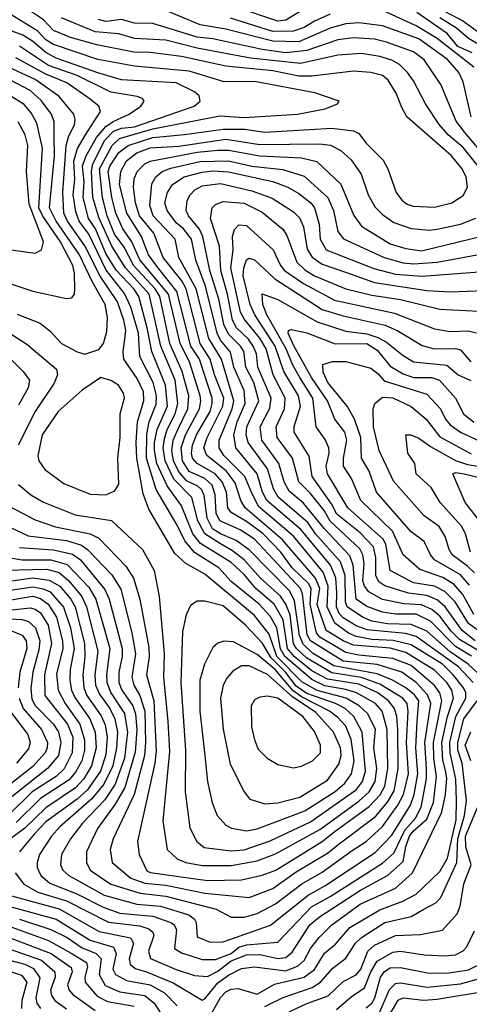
# Model space of a CAD drawing. Extents: x 1308313 to 1441400, y 959662 to 1036319.
# Tile 309 of 656: x 1359205 to 1360928, y 995691 to 999467. Entities that reach past the tile are written whole.
import ezdxf

# ---------------------------------------------------------------- set-up
doc = ezdxf.new("R2010")
doc.units = 0

msp = doc.modelspace()

# ---------------------------------------------------------------- linework, layer by layer
at = {"layer": '0CON10XD'}
for points in [[(1359095, 997354.2), (1359309.1, 997359.1), (1359356.3, 997346.3), (1359394, 997315), (1359443.4, 997255), (1359460.9, 997215), (1359504.6, 997045.4), (1359492.8, 996955), (1359496.1, 996915), (1359510.5, 996880.5), (1359550.2, 996825), (1359570.2, 996785), (1359579.5, 996735), (1359576.8, 996675), (1359562.6, 996605), (1359527.8, 996535), (1359481.2, 996478.8), (1359358.8, 996371.2), (1359326.8, 996335), (1359281.7, 996265), (1359271.6, 996235), (1359272, 996215), (1359286.7, 996185), (1359320.3, 996155), (1359423.9, 996113.9), (1359525, 996062.7), (1359589.4, 996040.6), (1359715, 996028.7), (1359784.7, 996005), (1359797.3, 995995), (1359805.8, 995975.8), (1359798.7, 995905), (1359825, 995888.4), (1359905, 995862.4), (1359955, 995862.6), (1360015, 995885.9), (1360045, 995909.6), (1360075, 995918.5), (1360195, 995929.3), (1360323.4, 996065), (1360395, 996103.6), (1360595, 996231.4), (1360639.2, 996270.8), (1360681.1, 996358.9), (1360721.5, 996405), (1360743.7, 996446.3), (1360764.5, 996555), (1360764.4, 996595), (1360757.9, 996695), (1360780.4, 996845), (1360767.7, 996877.7), (1360725, 996925.1), (1360669.8, 996965), (1360575, 996993.6), (1360445, 997007.1), (1360319.6, 997085), (1360307.5, 997107.5), (1360288.7, 997265), (1360281.3, 997285), (1360105, 997474.6), (1360050.7, 997510.7), (1359972.2, 997545), (1359957.7, 997575), (1359954.3, 997645), (1359942.2, 997682.2), (1359915, 997707.9), (1359855, 997734.2), (1359829, 997775), (1359824.3, 997825), (1359841.2, 997875), (1359894.9, 997975), (1359900, 998005), (1359896.2, 998025), (1359855.6, 998155), (1359819.7, 998225), (1359775.6, 998415), (1359665, 998545.5), (1359635.3, 998615), (1359600, 998665), (1359573.9, 998725), (1359558, 998785), (1359544.4, 998885), (1359550.5, 998905), (1359585, 998957.3), (1359621.1, 998985), (1359714.9, 999014.9), (1359836.2, 999026.2), (1359985, 999047.1), (1360067.2, 999047.2), (1360145, 999035.7), (1360401.5, 999051.5), (1360485, 999040.5), (1360505, 999030.6), (1360533, 998993), (1360597.9, 998927.9), (1360616.5, 998895), (1360647.8, 998805), (1360670, 998775), (1360689.8, 998759.8), (1360712.5, 998752.5), (1360795, 998748.5), (1360861.9, 998765), (1360905, 998793.1), (1360921.6, 998825), (1360916.8, 998863.2), (1360900.5, 998895), (1360860.2, 998945), (1360688.2, 999095), (1360669.4, 999130.6), (1360647.7, 999185), (1360617.8, 999235), (1360595, 999252.5), (1360550.8, 999265), (1360485, 999269.3), (1360325, 999250.3), (1360275, 999251.2), (1360175, 999271.6), (1359995, 999288.5), (1359825, 999326.1), (1359705, 999341.2), (1359642.5, 999342.5), (1359500.3, 999370.3), (1359399.3, 999399.3), (1359335, 999425.6), (1359296.1, 999466.1), (1359181, 999545)], [(1360935.8, 999095), (1360905, 999228.6), (1360888.4, 999265), (1360844.2, 999315), (1360735, 999394.2), (1360595, 999444), (1360505, 999455.4), (1360455, 999451), (1360395, 999434.6), (1360275, 999382.3), (1360175, 999384.6), (1359995, 999430.4), (1359897.2, 999447.2), (1359765, 999502.7)], [(1360290.9, 999505), (1360225, 999465.4), (1360195, 999462.1), (1360027.2, 999517.2)], [(1360945.4, 999285), (1360805, 999394.7), (1360725, 999443.1), (1360585, 999507.5)], [(1360939.6, 999339.6), (1360883.9, 999365), (1360843.6, 999413.6), (1360727, 999495)], [(1360971.9, 999411.9), (1360902.7, 999462.7), (1360835, 999498)], [(1359205, 997442.2), (1359335, 997433.7), (1359407, 997417), (1359437.7, 997395), (1359532.1, 997282.1), (1359547.6, 997245), (1359597.8, 997055), (1359597.9, 997025), (1359584.6, 996964.6), (1359585.6, 996925), (1359596.7, 996895), (1359638.5, 996835), (1359648.6, 996805), (1359653.9, 996745), (1359648.2, 996658.2), (1359608.1, 996521.9), (1359571.5, 996458.5), (1359504, 996365), (1359460.9, 996275), (1359460.9, 996235), (1359475.2, 996205), (1359555, 996151.2), (1359667.5, 996117.5), (1359765, 996105.5), (1359958.6, 996055), (1360015, 996024.7), (1360065, 996025.2), (1360115, 996039.4), (1360185, 996075.5), (1360287, 996153), (1360365, 996197.3), (1360479.9, 996280.1), (1360533.3, 996315), (1360595, 996373.1), (1360654.6, 996455), (1360676.1, 996495), (1360695.1, 996575.1), (1360687.9, 996695), (1360693.8, 996815), (1360689.6, 996845), (1360673.5, 996865), (1360585, 996918.4), (1360515, 996943.7), (1360401.5, 996961.5), (1360305, 997018.7), (1360265.7, 997055), (1360255, 997073.6), (1360241.3, 997185), (1360225.4, 997225.4), (1360205, 997256.1), (1360127.6, 997325), (1360065.1, 997395.1), (1360020.5, 997430.5), (1359975, 997456.3), (1359914.3, 997495), (1359888.3, 997545), (1359864.6, 997635), (1359795.5, 997705), (1359762.3, 997775), (1359754.9, 997825), (1359760.1, 997859.9), (1359770.6, 997895), (1359801.5, 997955), (1359811.8, 997995), (1359801.3, 998085), (1359746.4, 998215), (1359701.1, 998415), (1359610.3, 998515), (1359558.6, 998598.6), (1359507.9, 998707.9), (1359485.3, 998785), (1359480.4, 998885), (1359485.1, 998914.9), (1359531.6, 999005), (1359565, 999039.6), (1359595, 999051.3), (1359645, 999056.4), (1359873.6, 999135), (1359896.2, 999155), (1359893.6, 999175), (1359875, 999190.6), (1359805, 999225.4), (1359595, 999236.4), (1359505, 999262.8), (1359345, 999319), (1359305, 999341.5), (1359254.5, 999385), (1359217.5, 999407.5), (1359061.8, 999465)], [(1359085, 997416.9), (1359215, 997395.3), (1359325, 997395.9), (1359387.4, 997377.4), (1359470, 997290), (1359497.6, 997245), (1359550.8, 997055), (1359537.8, 996955), (1359539.3, 996925), (1359555.1, 996885), (1359606.6, 996806.6), (1359618.5, 996735), (1359607.4, 996635), (1359571.6, 996535), (1359530.9, 996475), (1359446.2, 996385), (1359400.4, 996325), (1359365.7, 996265), (1359361.1, 996225), (1359370.6, 996205), (1359393.3, 996185), (1359529.3, 996109.3), (1359654.5, 996074.5), (1359745, 996067), (1359853.6, 996033.6), (1359875, 996017.4), (1359881.3, 996005), (1359885, 995950), (1359935, 995929.2), (1359985, 995930.9), (1360166.3, 995993.7), (1360310.1, 996109.9), (1360375, 996145.4), (1360567.5, 996272.5), (1360631.1, 996338.9), (1360702.5, 996455), (1360717.5, 996495), (1360731.6, 996575), (1360722.9, 996675), (1360728.1, 996775), (1360734.2, 996855), (1360718.2, 996878.2), (1360685, 996904.9), (1360634.2, 996934.2), (1360575, 996958.3), (1360408.6, 996988.6), (1360327.8, 997037.8), (1360291.7, 997071.7), (1360277.7, 997105), (1360257.9, 997237.9), (1360240, 997275), (1360084.4, 997434.4), (1360035, 997469.5), (1359975, 997495.1), (1359944.6, 997515), (1359923.2, 997555), (1359911.9, 997641.9), (1359903.7, 997663.7), (1359887.9, 997677.9), (1359845, 997698.7), (1359813.2, 997735), (1359794.9, 997775), (1359787.9, 997815), (1359794, 997855), (1359812.5, 997897.5), (1359849.9, 997975), (1359853.3, 998025), (1359828.3, 998118.3), (1359780.9, 998225), (1359742.9, 998405), (1359725, 998435.1), (1359642.5, 998522.5), (1359605.1, 998595.1), (1359568.1, 998645), (1359540.4, 998715), (1359522.4, 998785), (1359511.5, 998895), (1359559.2, 998985), (1359588.3, 999011.7), (1359715, 999048.8), (1359971.7, 999098.3), (1360065, 999092.5), (1360270, 999105), (1360376, 999125), (1360422.5, 999145), (1360430, 999155), (1360336.3, 999186.3), (1360105, 999229.7), (1359988.7, 999228.7), (1359855, 999269.2), (1359645, 999288.4), (1359505.2, 999314.8), (1359335, 999372.5), (1359305, 999390.3), (1359275, 999423.6), (1359175.1, 999485.1)], [(1360961.7, 998905), (1360905, 998976.6), (1360847, 999025), (1360812.9, 999065), (1360760.2, 999145), (1360715, 999233.1), (1360690.8, 999265), (1360661.2, 999295), (1360631.8, 999311.8), (1360585, 999326.6), (1360515, 999337.7), (1360425, 999331), (1360281.4, 999298.6), (1360089.6, 999319.6), (1359885, 999357.9), (1359765, 999389), (1359645, 999395.4), (1359585, 999413.4), (1359495, 999420.8), (1359365, 999473.9)], [(1360981.1, 998951.1), (1360911, 999035), (1360877.4, 999077.4), (1360819.2, 999219.2), (1360755, 999313.2), (1360714.3, 999344.3), (1360611.5, 999381.5), (1360565, 999393.1), (1360485, 999398), (1360425, 999389.5), (1360305, 999349.5), (1360225, 999340.5), (1360135, 999352.3), (1359946, 999394), (1359885, 999400.4), (1359715, 999452.3), (1359645, 999453.5), (1359595, 999467.3), (1359535, 999460.8), (1359507.3, 999467.3)], [(1360395, 999488.6), (1360335, 999461.6), (1360295, 999437.7), (1360255, 999422.7), (1360175, 999422.4), (1360012.5, 999472.5)], [(1361011.2, 999345), (1360924.8, 999395), (1360879.8, 999435), (1360815, 999474.9)], [(1359045, 997577.7), (1359238.1, 997488.1), (1359385, 997469.4), (1359441.8, 997451.8), (1359465.1, 997435.1), (1359557.7, 997337.7), (1359593, 997283), (1359635.1, 997115), (1359649.2, 997035), (1359634.6, 996945), (1359642.5, 996915), (1359665, 996874.8), (1359684.5, 996815), (1359687.5, 996695), (1359682.9, 996645), (1359644, 996496), (1359563.3, 996325), (1359551.7, 996285), (1359560, 996235), (1359631.3, 996175), (1359685, 996155.9), (1359765, 996147.8), (1359915, 996117), (1360085, 996100), (1360175, 996134.5), (1360265, 996198.7), (1360385, 996270.9), (1360425, 996302.8), (1360568.5, 996411.5), (1360615, 996465.8), (1360640.3, 996509.7), (1360656.1, 996595), (1360654.2, 996745), (1360650.1, 996795), (1360641.2, 996825), (1360618.1, 996855), (1360577.8, 996885), (1360505, 996918.3), (1360385, 996937.4), (1360325, 996969.5), (1360257.3, 997025), (1360231.2, 997055), (1360215, 997164.7), (1360180, 997225), (1360109.7, 997285), (1360065, 997339.7), (1360015, 997385.1), (1359898.5, 997458.5), (1359869.2, 997495), (1359825, 997602.6), (1359769.9, 997679.9), (1359731.1, 997765), (1359721.4, 997815), (1359722.2, 997845), (1359731.9, 997895), (1359771.5, 997985), (1359763.9, 998065), (1359711.2, 998195), (1359694.2, 998285), (1359661.5, 998405), (1359642.6, 998435), (1359575, 998507), (1359535, 998569.8), (1359495.3, 998665.3), (1359468.6, 998705), (1359448.1, 998785), (1359452, 998845), (1359446.5, 998905), (1359458.1, 998941.9), (1359499.3, 999015), (1359535, 999057.5), (1359562.9, 999077.1), (1359625.3, 999105), (1359668.9, 999135), (1359681.9, 999155), (1359675.3, 999165.3), (1359655, 999172.9), (1359555, 999189), (1359425, 999253.4), (1359315, 999291.2), (1359205, 999365.1)], [(1359162.3, 997602.3), (1359265, 997548.8), (1359342.5, 997522.5), (1359475.8, 997495.8), (1359508.1, 997478.1), (1359611.6, 997371.6), (1359641.6, 997325), (1359665.5, 997245), (1359699.8, 997059.8), (1359701.4, 997025), (1359691.7, 996955), (1359719.5, 996855), (1359728.1, 996661.9), (1359723.6, 996615), (1359657.3, 996315), (1359663.6, 996265), (1359692.5, 996202.5), (1359705.6, 996195.6), (1359925, 996165.1), (1360055, 996167.8), (1360135, 996186.1), (1360186.5, 996205), (1360364.4, 996315.6), (1360414.5, 996355), (1360545, 996449.4), (1360586.2, 996493.8), (1360605, 996526.9), (1360615.7, 996595), (1360613.6, 996745), (1360594.9, 996815), (1360568.9, 996845), (1360495.5, 996885.5), (1360455, 996898.5), (1360375, 996912), (1360325, 996935.9), (1360220.7, 997025), (1360204.1, 997054.1), (1360190.6, 997135), (1360165, 997180), (1360123, 997225), (1360015, 997312.8), (1359968.9, 997365), (1359875, 997423.3), (1359838.6, 997468.6), (1359808.9, 997528.9), (1359728.1, 997665), (1359691.6, 997785), (1359692.6, 997877.4), (1359702, 997925), (1359728.1, 997991.9), (1359730.1, 998025), (1359716.3, 998075), (1359665.7, 998175), (1359660, 998265), (1359630.5, 998365), (1359606.5, 998416.4), (1359536.9, 998506.9), (1359470.2, 998645), (1359432.8, 998695), (1359420.7, 998730.7), (1359410.3, 998795), (1359416.7, 998855), (1359413.2, 998925), (1359427.3, 998972.7), (1359457.6, 999025), (1359515.3, 999115), (1359508.2, 999135), (1359475, 999162.5), (1359385.8, 999225), (1359305, 999258.3), (1359190.3, 999320.3)], [(1359200.4, 997685), (1359247.5, 997645), (1359296.8, 997616.8), (1359418, 997568), (1359556.6, 997546.6), (1359676.4, 997435), (1359720.3, 997355), (1359739.5, 997255), (1359759.4, 997035), (1359755.8, 996945), (1359772.6, 996775), (1359779.2, 996660.8), (1359754.3, 996395), (1359770, 996285), (1359808.9, 996248.9), (1359841.4, 996235), (1359905, 996223.7), (1360015, 996223.5), (1360115, 996241.4), (1360185, 996267.5), (1360355, 996361.4), (1360505, 996469.4), (1360544.1, 996505), (1360568, 996545), (1360574.5, 996595), (1360562.6, 996675), (1360568.8, 996745), (1360539, 996805), (1360506.7, 996835), (1360456.3, 996865), (1360345, 996894.8), (1360286.9, 996926.9), (1360190.3, 997025), (1360160.8, 997110.8), (1360105, 997181.8), (1359915, 997340.6), (1359841.7, 997381.7), (1359800.3, 997420.3), (1359700.4, 997590.4), (1359678, 997648), (1359653.5, 997785), (1359651.6, 997845), (1359656.1, 997925), (1359681.2, 998005), (1359680.2, 998039.8), (1359655, 998091.1), (1359604.4, 998165), (1359602, 998192), (1359612.2, 998275), (1359604.7, 998315), (1359579.4, 998385), (1359513.6, 998483.6), (1359455, 998599.5), (1359387.8, 998695), (1359374.6, 998725), (1359370.5, 998805), (1359383.5, 998985), (1359391.9, 999018.1), (1359415.6, 999065), (1359418.1, 999085), (1359412.3, 999105), (1359355, 999173.9), (1359265, 999237.6), (1359162.7, 999285)], [(1359195, 998338.3), (1359283.2, 998303.2), (1359322.5, 998272.5), (1359365, 998225.3), (1359425, 998193.2), (1359455, 998184.4), (1359508.1, 998201.9), (1359526.7, 998225), (1359539.4, 998270.6), (1359541.9, 998325), (1359532.7, 998375), (1359481.5, 998465), (1359434.1, 998565), (1359344.5, 998695), (1359320, 998745), (1359338.9, 998945), (1359336.8, 999023.2), (1359336.7, 999075), (1359326.8, 999105), (1359287.2, 999157.2), (1359245.4, 999195.4), (1359165, 999238.1)], [(1359175, 998452.2), (1359255, 998426), (1359385, 998397.8), (1359405, 998400.8), (1359415.4, 998414.6), (1359416.9, 998433.1), (1359415.6, 998495), (1359408.3, 998525), (1359361, 998615), (1359293.5, 998713.5), (1359279.2, 998745), (1359292.4, 998975), (1359270.6, 999070.6), (1359249.4, 999109.4), (1359222.5, 999142.5), (1359165, 999177.9)], [(1359145, 998588.4), (1359265, 998571.9), (1359289.4, 998585), (1359296.3, 998615), (1359241, 998759), (1359230.7, 998885), (1359236.9, 998985), (1359225.7, 999025), (1359199.2, 999075)], [(1359187.4, 996195), (1359221.5, 996151.5), (1359275, 996120.2), (1359385, 996087.5), (1359546, 996006), (1359665, 995991.3), (1359700.2, 995980.2), (1359715, 995968), (1359719, 995955), (1359698.5, 995895), (1359707, 995867), (1359805, 995824.2), (1359875, 995801.6), (1359925, 995797), (1359965, 995817.6), (1360015, 995856.9), (1360075, 995880.1), (1360125, 995881.9), (1360195, 995866.5), (1360225, 995870.7), (1360249.2, 995890.8), (1360317.2, 995995), (1360353.8, 996026.2), (1360511.6, 996128.4), (1360615.1, 996184.9), (1360675, 996238.7), (1360685, 996296.2), (1360698.9, 996335), (1360713, 996355), (1360765, 996400.3), (1360790.8, 996465), (1360802.7, 996565), (1360792, 996635), (1360790.7, 996695), (1360823.6, 996855), (1360815.9, 996885), (1360795, 996913.7), (1360705, 996990.2), (1360635, 997017.2), (1360505, 997029.3), (1360455, 997039.9), (1360355, 997099.3), (1360342.5, 997115), (1360337.7, 997137.7), (1360317.9, 997225), (1360322.1, 997285), (1360311.6, 997305), (1360249.5, 997365), (1360205.9, 997425), (1360136.5, 997496.5), (1360075, 997542.8), (1360015, 997576.9), (1360003.3, 997595), (1359997.7, 997655), (1359981, 997695), (1359954.6, 997725), (1359885.6, 997765), (1359867.8, 997785), (1359863.3, 997805), (1359867.8, 997835), (1359883.4, 997875), (1359934.7, 997965), (1359943.4, 997995), (1359942.3, 998015), (1359894.5, 998165), (1359861.3, 998215), (1359807.7, 998425), (1359735, 998516.9), (1359698.5, 998565), (1359672.4, 998635), (1359615.3, 998725), (1359587.8, 998835), (1359593.3, 998885), (1359614.8, 998925.2), (1359654, 998956), (1359705, 998975.5), (1359815, 998981.5), (1359995, 999009.2), (1360125, 998988.1), (1360355, 998990.7), (1360396, 998986), (1360435.8, 998965.8), (1360475, 998929.6), (1360513.2, 998875), (1360540.8, 998795), (1360567.9, 998747.9), (1360595, 998719.7), (1360639.2, 998689.2), (1360705, 998666.5), (1360775, 998660), (1360805, 998663.6), (1360895, 998683.3), (1360953.6, 998706.4)], [(1359160.1, 996110.1), (1359356.9, 996056.9), (1359509.6, 995969.6), (1359629.7, 995945), (1359640.9, 995925), (1359624.5, 995865), (1359629, 995845), (1359647.6, 995827.6), (1359691.1, 995815), (1359793.4, 995773.4), (1359905, 995706.8), (1359915, 995711.3), (1359965, 995772.6), (1360005, 995802.6), (1360055, 995827.9), (1360105.2, 995834.8), (1360225, 995819), (1360272.2, 995837.8), (1360295, 995858.9), (1360320, 995905), (1360352.7, 995947.3), (1360400.9, 995995), (1360509.8, 996075), (1360645, 996136.6), (1360711.1, 996195), (1360822.5, 996427.5), (1360837.3, 996495), (1360841.7, 996558.3), (1360836.9, 996586.9), (1360826.7, 996626.7), (1360822.5, 996695), (1360844.6, 996795), (1360867.7, 996865), (1360861, 996895), (1360842.4, 996925), (1360795, 996972.4), (1360685, 997040.4), (1360625, 997056.1), (1360485, 997067.9), (1360445, 997084.3), (1360380, 997125), (1360345, 997224.6), (1360354.9, 997285), (1360338.2, 997325), (1360212.2, 997472.2), (1360069.1, 997595), (1360053.1, 997623.1), (1360030.9, 997690.9), (1359996.7, 997736.7), (1359922.1, 997795), (1359911.3, 997825), (1359923.8, 997865), (1359984.2, 997985), (1359987.8, 998015), (1359951.4, 998105), (1359935.6, 998165), (1359897.1, 998225), (1359842.9, 998435), (1359826, 998466), (1359755.4, 998555), (1359718.8, 998648.8), (1359664.9, 998715), (1359648.8, 998765), (1359641.2, 998825), (1359643.6, 998856.4), (1359655.6, 998884.4), (1359685, 998914), (1359705, 998924.8), (1359885, 998959.4), (1359965, 998967.3), (1360005, 998966.5), (1360125, 998945.5), (1360285, 998936.8), (1360343.8, 998923.8), (1360436.5, 998836.5), (1360485.8, 998715.8), (1360515.3, 998675), (1360625, 998607.4), (1360685, 998589.4), (1360745, 998581), (1360981.5, 998638.5)], [(1359927.2, 995632.8), (1359975, 995717.3), (1359995, 995738.7), (1360015, 995748.8), (1360041.9, 995751.9), (1360115, 995730), (1360182.1, 995767.9), (1360295, 995795.4), (1360335, 995823.7), (1360372.7, 995887.3), (1360415, 995921.7), (1360471, 995985), (1360585, 996053.5), (1360673.8, 996086.2), (1360725, 996113.5), (1360815, 996199.6), (1360845, 996251.8), (1360878.5, 996398.5), (1360878.8, 996471.2), (1360876.3, 996553.7), (1360854.9, 996654.9), (1360853.8, 996695), (1360876.6, 996795), (1360914.4, 996865), (1360914.9, 996885), (1360905.9, 996905), (1360866.9, 996955), (1360825.4, 996995), (1360705, 997069.2), (1360636.4, 997086.4), (1360555, 997090.2), (1360495, 997101.4), (1360465, 997114.3), (1360412.7, 997152.7), (1360384, 997215), (1360386.8, 997295), (1360368.1, 997348.1), (1360255, 997486), (1360120.6, 997600.6), (1360092.7, 997657.3), (1360068.1, 997715), (1359987.5, 997795), (1359969.8, 997825), (1359969.9, 997855), (1360020, 997975), (1360026, 998005), (1359978.4, 998165), (1359929.9, 998245), (1359881.5, 998435), (1359814.8, 998555), (1359801.3, 998625), (1359716.4, 998715), (1359704.1, 998755), (1359711.8, 998838.2), (1359727, 998865), (1359751.2, 998885), (1359785, 998898.1), (1359895, 998922.7), (1360005, 998925.8), (1360095.1, 998905.1), (1360213, 998893), (1360295, 998866.5), (1360385.8, 998785.8), (1360408.3, 998735), (1360424.8, 998655), (1360446.5, 998626.5), (1360601.5, 998555), (1360674.9, 998534.9), (1360715, 998530.7), (1360805, 998537.4), (1360985, 998570.6)], [(1360943.6, 996925), (1360886.6, 996985), (1360725, 997101), (1360683.2, 997113.2), (1360537.4, 997127.4), (1360495, 997142.8), (1360445, 997173.3), (1360429.8, 997189.8), (1360419.5, 997215), (1360420.3, 997269.7), (1360416.8, 997326.8), (1360396, 997375), (1360282.4, 997512.4), (1360152.8, 997622.8), (1360135.8, 997655), (1360114.8, 997724.8), (1360033, 997825), (1360025.6, 997875), (1360039.1, 997925), (1360069.3, 997995), (1360064.9, 998045), (1360025.3, 998135), (1360012.5, 998192.5), (1359975, 998238.3), (1359961.6, 998265), (1359917.1, 998445), (1359879.7, 998545), (1359863.3, 998625), (1359833.5, 998665), (1359805, 998687.9), (1359769.8, 998735), (1359761.6, 998765), (1359772.1, 998805), (1359791.2, 998835), (1359835, 998863.9), (1359905, 998882.8), (1359945, 998887.6), (1360005, 998883.7), (1360175, 998847.1), (1360232.5, 998825), (1360275, 998800), (1360321, 998765), (1360335.6, 998745.6), (1360352.9, 998682.9), (1360356.8, 998625), (1360380, 998585), (1360562.7, 998512.7), (1360645, 998490.9), (1360746.9, 998483.1), (1361067.7, 998507.7)], [(1360978.1, 996945), (1360924.1, 996995), (1360855, 997042.4), (1360765, 997121.7), (1360705, 997147.9), (1360615, 997150.4), (1360555, 997160.3), (1360518.7, 997175), (1360459.7, 997215), (1360453.5, 997235), (1360451.9, 997335), (1360435, 997387.6), (1360338.7, 997495), (1360308.9, 997538.9), (1360195.9, 997635.9), (1360177.6, 997667.6), (1360155.4, 997745), (1360080.7, 997845), (1360073.1, 997875), (1360075.6, 997905), (1360121.2, 998005), (1360102.5, 998075), (1360072, 998135), (1360064.1, 998195), (1360051.8, 998215), (1360005, 998261.2), (1359987.9, 998297.9), (1359968.5, 998395), (1359934.3, 998505), (1359907.6, 998635), (1359894.1, 998664.1), (1359852.4, 998715), (1359843.5, 998735), (1359846.9, 998773.1), (1359857.9, 998795), (1359876, 998814), (1359905, 998829.5), (1359975, 998838.9), (1360095, 998811.4), (1360173.1, 998783.1), (1360255, 998729.8), (1360277.6, 998707.6), (1360292.4, 998672.4), (1360306.9, 998586.9), (1360325.8, 998555.8), (1360365, 998529.1), (1360457, 998497), (1360565, 998459.3), (1360765, 998428.1), (1360855, 998423.2), (1360985, 998428.7)], [(1360936.4, 997026.4), (1360875, 997063), (1360779.7, 997159.7), (1360725, 997187.3), (1360645, 997187.4), (1360595.1, 997195.1), (1360536.1, 997216.1), (1360494.8, 997244.8), (1360483.7, 997375), (1360470.9, 997410.9), (1360372.8, 997515), (1360292.5, 997612.5), (1360238.2, 997658.2), (1360218.9, 997695), (1360198.3, 997765), (1360133, 997855), (1360126.6, 997905), (1360163.3, 997976.7), (1360169.1, 998015), (1360118.4, 998135), (1360112.7, 998185), (1360100.3, 998215), (1360082.1, 998242.1), (1360036.4, 998285), (1360020.2, 998315), (1360002.2, 998415), (1359975.7, 998505), (1359971.3, 998598.7), (1359936.7, 998705), (1359942.4, 998745), (1359955, 998758.1), (1359985, 998769.6), (1360065, 998763.2), (1360135, 998728.8), (1360213.5, 998663.4), (1360229.5, 998639.5), (1360267.7, 998537.7), (1360298.4, 998508.4), (1360334.7, 998485), (1360454.7, 998434.7), (1360555, 998410.1), (1360665, 998393.5), (1360815, 998357), (1360965, 998349.4)], [(1360975, 997039.5), (1360890.4, 997090.4), (1360858.6, 997121.4), (1360815, 997179), (1360785, 997204.9), (1360745, 997222.4), (1360677.1, 997227.1), (1360595, 997243.9), (1360543.3, 997273.3), (1360526.1, 997295), (1360520.4, 997315), (1360525, 997380), (1360520.5, 997415), (1360508.1, 997438.1), (1360395, 997543.9), (1360371.6, 997585), (1360320.3, 997650.3), (1360275.2, 997695), (1360250.8, 997785), (1360191.4, 997865), (1360188.2, 997905), (1360220.2, 997975), (1360222.2, 998015), (1360176, 998105), (1360149.9, 998205), (1360125, 998245.1), (1360066.7, 998316.7), (1360051.7, 998345), (1360014.5, 998515), (1360023.6, 998585), (1360020.7, 998635), (1360028, 998662), (1360045, 998680.4), (1360075, 998677.3), (1360176.6, 998585), (1360204.5, 998525), (1360220.2, 998505), (1360293, 998455), (1360411.2, 998391.2), (1360641.8, 998341.8), (1360795, 998281.5), (1360855, 998271.7), (1360925, 998273.7), (1360955.8, 998265.8)], [(1360950.8, 997085), (1360900.4, 997125), (1360835.9, 997215), (1360805, 997242.6), (1360765, 997259.2), (1360695, 997267.2), (1360605, 997295.2), (1360581.5, 997311.5), (1360569.5, 997335), (1360570.2, 997405), (1360561.2, 997445), (1360509.5, 997499.5), (1360420.2, 997570.2), (1360400.7, 997610.7), (1360326.1, 997715), (1360315, 997792.5), (1360257.6, 997885), (1360257.3, 997907.3), (1360281.2, 997985), (1360274.1, 998025), (1360217.3, 998117.3), (1360183.8, 998215), (1360106.2, 998335), (1360088.5, 998375), (1360062.1, 998485), (1360064.1, 998515.9), (1360075, 998546.5), (1360085, 998553.1), (1360105, 998545.9), (1360182.7, 998472.7), (1360365, 998355.8), (1360445, 998331.4), (1360605.3, 998295.3), (1360654.4, 998274.4), (1360747.8, 998217.8), (1360793.8, 998205), (1360875, 998206.1), (1360895, 998200.5), (1360934.7, 998155)], [(1361044.7, 997064.7), (1360925, 997151.8), (1360873.8, 997235), (1360834, 997274), (1360794.4, 997294.4), (1360715, 997307.5), (1360625.1, 997355.1), (1360608.5, 997455), (1360598.6, 997475), (1360463.2, 997595), (1360384.5, 997725), (1360380.3, 997755), (1360391.2, 997805), (1360389.8, 997825), (1360376.4, 997856.4), (1360341.1, 997905), (1360328.2, 998015), (1360279.2, 998095), (1360250.2, 998145), (1360226, 998205), (1360152, 998335), (1360137.4, 998375), (1360135, 998415.3), (1360195, 998394.4), (1360345, 998307.8), (1360455, 998272.5), (1360535, 998262.5), (1360577.7, 998247.7), (1360610.7, 998230.7), (1360675, 998178.7), (1360715, 998155.2), (1360842.6, 998142.6), (1360885, 998104.4), (1360933.7, 998083.7)], [(1359175, 998259.6), (1359232.5, 998222.5), (1359346.6, 998126.6), (1359350.2, 998105), (1359337.3, 998072.7)], [(1360945.8, 997185.8), (1360903.1, 997263.1), (1360870.3, 997300.3), (1360827.3, 997327.3), (1360738.7, 997358.7), (1360675, 997414.1), (1360633.6, 997505), (1360512.5, 997622.5), (1360477.4, 997707.4), (1360446, 997755), (1360445.8, 997785), (1360459, 997855), (1360451.8, 997885), (1360412.5, 997935), (1360384.3, 998005), (1360323.7, 998095), (1360256.4, 998216.4), (1360234.1, 998265), (1360234.8, 998275.2), (1360245, 998279), (1360305, 998265.8), (1360414.4, 998224.4), (1360535.4, 998225), (1360575, 998199.6), (1360625, 998138.3), (1360675, 998108.5), (1360715, 998095.1), (1360785, 998095.4), (1360814.3, 998084.3), (1360875, 998015.5), (1360906.5, 997955), (1360945, 997923.8)], [(1359148.2, 998188.2), (1359218.2, 998118.2), (1359242.7, 998085), (1359238, 998055), (1359201.2, 997988.8)], [(1360928.7, 997298.7), (1360895, 997338.2), (1360795.2, 997395), (1360779.2, 997415), (1360755, 997466.1), (1360705, 997502.6), (1360572, 997655), (1360545.1, 997735.1), (1360515.2, 997785.2), (1360512.2, 997865), (1360487.8, 997935), (1360459.6, 997985), (1360386.7, 998075), (1360368.1, 998115), (1360367.5, 998145), (1360403.8, 998156.2), (1360455, 998156), (1360550.6, 998130.6), (1360579, 998109), (1360601.7, 998081.7), (1360765, 998030.7), (1360818, 997975), (1360836.7, 997935), (1360855, 997912.7), (1360894.9, 997884.9), (1360989.8, 997839.8)], [(1359337.3, 998072.7), (1359263.9, 997965), (1359198.8, 997835)], [(1359535, 997644.7), (1359569.3, 997660.7), (1359584.6, 997685.4), (1359581.9, 997785), (1359590.5, 997865), (1359590.8, 997955), (1359606.4, 998016.4), (1359603.3, 998035), (1359584.5, 998065), (1359555, 998083.1), (1359515.6, 998094.4), (1359445, 998046.2), (1359352.7, 997965), (1359290.8, 997875), (1359274.8, 997794.8), (1359278.2, 997775), (1359301.8, 997741.8), (1359375, 997688.8), (1359475, 997647.5), (1359535, 997644.7)], [(1360947.6, 997345), (1360921.8, 997371.8), (1360862.5, 997415), (1360850.6, 997435), (1360835.6, 997485), (1360813.1, 997523.1), (1360755, 997564.1), (1360637.3, 997697.3), (1360582.2, 997815), (1360560.5, 997905), (1360560.2, 997975), (1360566.1, 997995), (1360595, 998019.3), (1360635, 998016.4), (1360705, 997983.9), (1360762.6, 997935), (1360815, 997867), (1360935, 997802.6)], [(1360933, 997425), (1360913.9, 997495), (1360898, 997525), (1360816.4, 997615), (1360782.5, 997672.5), (1360724.6, 997725), (1360718.9, 997765), (1360692.2, 997805), (1360684.6, 997875.4), (1360704.6, 997875.4), (1360735, 997862.6), (1360780, 997830), (1360875, 997777), (1360920.7, 997760.7), (1361025, 997744.3)], [(1360983.9, 997525), (1360912.3, 997615), (1360865, 997725.5), (1360875, 997730), (1360908.6, 997725), (1360982.8, 997707.2)], [(1359175, 997314.6), (1359255, 997325.8), (1359317.8, 997317.8), (1359358.5, 997295), (1359401.1, 997245), (1359417.7, 997215), (1359453.2, 997075), (1359455.1, 997025), (1359447, 996955), (1359450.7, 996905), (1359462.1, 996875), (1359517.3, 996797.3), (1359532.3, 996762.3), (1359540.3, 996715), (1359535, 996647.8), (1359514.5, 996585), (1359465, 996513.8), (1359425, 996477.6), (1359305, 996390.1), (1359261.8, 996345), (1359204.3, 996275)], [(1359125, 997272.7), (1359255, 997291.8), (1359294.8, 997284.8), (1359322.1, 997272.1), (1359373.5, 997213.5), (1359399.4, 997135), (1359413.9, 997055), (1359398.5, 996975), (1359397.9, 996932.1), (1359403.9, 996895), (1359417.1, 996867.1), (1359473.4, 996785), (1359494.9, 996735), (1359498.6, 996675), (1359480, 996605), (1359450.7, 996555), (1359419.2, 996520.8), (1359305.5, 996444.5), (1359225, 996365.9), (1359135, 996299.5)], [(1359125, 997233.8), (1359255, 997256), (1359285, 997247.6), (1359314.6, 997225), (1359346.8, 997175), (1359369.9, 997085), (1359370.5, 997055), (1359346.7, 996956.7), (1359353, 996895), (1359379.1, 996845), (1359436.3, 996765), (1359454, 996705), (1359453.8, 996665), (1359443.2, 996625), (1359419.5, 996580.5), (1359395, 996552), (1359285, 996479.5), (1359192.3, 996387.7)], [(1360015, 996278.8), (1360065, 996283.7), (1360165, 996317.5), (1360319.6, 996390.4), (1360495.8, 996515), (1360518.4, 996545), (1360530.8, 996585), (1360517.2, 996735), (1360486, 996795), (1360452, 996825), (1360415, 996844.3), (1360305, 996882.7), (1360265, 996910.8), (1360224, 996965), (1360169.4, 997019.4), (1360135, 997077.2), (1360070.8, 997145), (1359985, 997219.2), (1359915, 997237.2), (1359885, 997236.5), (1359859.3, 997220.7), (1359842.9, 997185), (1359829.1, 997120.9), (1359822.5, 996925), (1359840.6, 996665), (1359839.6, 996505), (1359857.6, 996367.6), (1359884.6, 996315), (1359912.5, 996292.5), (1360015, 996278.8)], [(1359115, 997196.9), (1359245, 997210.9), (1359265, 997206.5), (1359285, 997191.8), (1359314.2, 997145), (1359327.4, 997075), (1359300.6, 996955), (1359301.2, 996875), (1359388.6, 996765), (1359408.7, 996715), (1359406.5, 996655), (1359375.6, 996594.4), (1359344.8, 996565), (1359253.6, 996505), (1359165, 996418.8)], [(1359169.4, 997169.4), (1359215, 997166.7), (1359238.8, 997158.8), (1359266.4, 997135), (1359281.9, 997085), (1359279.1, 997050.9), (1359255.5, 996964.5), (1359248.2, 996901.8), (1359251.5, 996861.5), (1359265, 996837), (1359334.8, 996765), (1359353.8, 996735), (1359363.2, 996695), (1359354.4, 996645.6), (1359312.3, 996595), (1359157.1, 996472.9)], [(1359165, 997126.7), (1359215, 997106.3), (1359229.7, 997085), (1359232, 997055), (1359205.6, 996964.5), (1359199, 996905)], [(1360074.4, 996355.6), (1360115, 996364.1), (1360297.8, 996432.2), (1360413.7, 996506.3), (1360451.5, 996538.5), (1360476.3, 996575), (1360486.7, 996625), (1360476.1, 996706.1), (1360455, 996757.4), (1360425, 996790.8), (1360392.5, 996815), (1360285, 996870.5), (1360253, 996893), (1360184.7, 996975), (1360115, 997032.1), (1360025, 997080.7), (1359986.9, 997083.1), (1359964, 997076), (1359945, 997058.6), (1359913.3, 996995), (1359896, 996934), (1359895.2, 996814.8), (1359913.4, 996656.6), (1359924.8, 996545), (1359943.1, 996463.1), (1359961.8, 996415), (1359995, 996378.4), (1360016.5, 996366.5), (1360074.4, 996355.6)], [(1360145, 996460), (1360195, 996463.7), (1360279.1, 996485), (1360385, 996550.7), (1360428.5, 996611.5), (1360437.6, 996645), (1360434.6, 996675), (1360407.5, 996735), (1360339.8, 996809.8), (1360250.1, 996870.1), (1360155, 996955.9), (1360085, 996988.9), (1360055, 996989.3), (1360022.1, 996967.9), (1359998.6, 996941.4), (1359985.2, 996914.8), (1359975.2, 996865), (1359985.6, 996745.6), (1360012.2, 996612.2), (1360065.9, 996505.9), (1360087.4, 996477.4), (1360145, 996460)], [(1359202.6, 996865), (1359218.1, 996825), (1359288.4, 996745), (1359311.3, 996695), (1359311, 996675), (1359302.5, 996655), (1359255, 996603), (1359165, 996531.6)], [(1360255, 996597.3), (1360285, 996603.5), (1360326.9, 996625), (1360358, 996655), (1360358.6, 996685), (1360335, 996737.5), (1360290, 996795), (1360195, 996864.8), (1360155, 996872.8), (1360125, 996868.5), (1360105, 996858.2), (1360092.3, 996835), (1360094.1, 996755), (1360104.7, 996705), (1360119.6, 996669.6), (1360154.2, 996634.2), (1360195, 996610), (1360255, 996597.3)], [(1360145, 995681.9), (1360215, 995716.4), (1360326.5, 995755), (1360357.6, 995775), (1360405, 995829.6), (1360455, 995867.6), (1360491.5, 995925), (1360515, 995947.1), (1360605, 996004.8), (1360705, 996027.8), (1360753.4, 996055), (1360799.5, 996080.5), (1360819.4, 996100.6), (1360880, 996235), (1360884.3, 996325), (1360910.4, 996415), (1360918.1, 996471.9), (1360900.3, 996615), (1360884.2, 996665), (1360883.9, 996695), (1360907, 996785), (1360958, 996855)], [(1359170.8, 996810.8), (1359236.2, 996725), (1359245.5, 996695), (1359238.9, 996671.1), (1359192.9, 996615)], [(1360934, 996625), (1360913, 996685), (1360934.1, 996735.9)], [(1360237.9, 995662.1), (1360305, 995694.3), (1360386.9, 995723.1), (1360445, 995778.5), (1360495, 995804), (1360512.1, 995825), (1360539.3, 995895), (1360565, 995917.9), (1360645, 995955.2), (1360741, 995959), (1360825, 995974.7), (1360882, 996038), (1360893.5, 996066.5), (1360907, 996153), (1360934.8, 996225), (1360915.1, 996295), (1360913.9, 996335), (1360959.5, 996445)], [(1359087, 996087), (1359345, 996017.2), (1359475, 995936.7), (1359565, 995909.6), (1359575.1, 995885), (1359562, 995825), (1359572.7, 995805), (1359615, 995782.4), (1359705, 995765.6), (1359760.7, 995735), (1359808.1, 995685)], [(1359175, 995986.1), (1359315, 995935.8), (1359402.9, 995887.1), (1359461.1, 995851.1), (1359465.4, 995835), (1359454.9, 995795), (1359456.2, 995776.2), (1359502, 995722), (1359541.7, 995701.7), (1359643.5, 995683.5)], [(1359205, 996016.7), (1359325, 995977.4), (1359386.7, 995946.7), (1359445, 995907.5), (1359498.3, 995885), (1359517.8, 995865), (1359509.6, 995805), (1359533.2, 995763.2), (1359588.4, 995738.4), (1359685, 995724.5), (1359720.6, 995695), (1359745.9, 995655.9)], [(1359155, 995951.1), (1359325.7, 995885), (1359402.2, 995832.2), (1359406.4, 995815), (1359387.9, 995765), (1359394.4, 995745), (1359408.7, 995728.7), (1359495, 995667.4)], [(1360419.8, 995670.2), (1360475, 995719.4), (1360526.7, 995753.3), (1360550.8, 995815), (1360575, 995855.8), (1360635, 995890.3), (1360665, 995894.1), (1360755, 995880.5), (1360835, 995876.5), (1360875, 995880.8), (1360904.8, 995895.2), (1360918.8, 995911.2), (1360948, 995972)], [(1358877.3, 995935), (1359225, 995844.3), (1359258.1, 995828.1), (1359282.8, 995792.8), (1359266.6, 995715), (1359271.2, 995695), (1359284.8, 995675)], [(1359135, 995913.1), (1359289.4, 995859.4), (1359339.5, 995815), (1359340.7, 995795), (1359323.9, 995745), (1359327.6, 995725), (1359340.2, 995705), (1359385, 995673.5)], [(1360532.8, 995677.2), (1360555, 995694.8), (1360566.7, 995715), (1360587.4, 995795), (1360602.9, 995817.1), (1360625, 995830.1), (1360665, 995832), (1360775, 995809.7), (1360851.4, 995811.4), (1360925, 995823.5), (1360990, 995855)], [(1359125, 995830.2), (1359212.5, 995802.5), (1359232.3, 995775), (1359213.2, 995705), (1359211.6, 995675)], [(1360580.3, 995649.7), (1360622.8, 995747.2), (1360645, 995770.7), (1360665, 995773.3), (1360765, 995755.9), (1360895, 995769.4), (1361032.3, 995807.7)], [(1360655, 995706.2), (1360675, 995715.4), (1360753.1, 995706.9), (1360805, 995710.6), (1361006, 995744)], [(1360599.2, 995610.8), (1360655, 995706.2)]]:
    msp.add_lwpolyline(points, dxfattribs=at)

doc.saveas('drawing.dxf')
